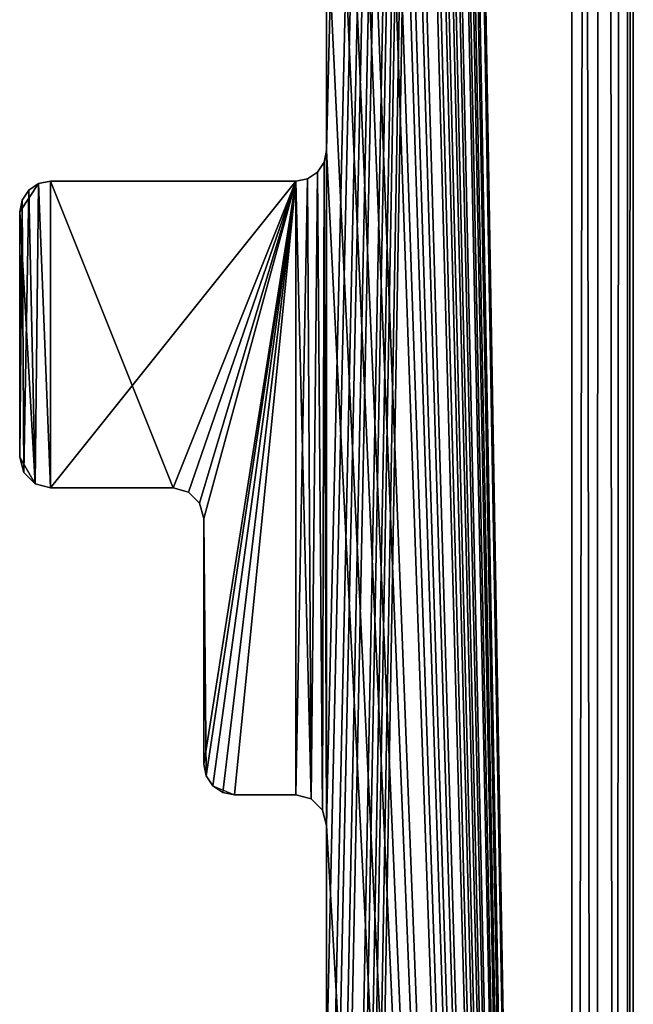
# Model space of a CAD drawing. Extents: x 0 to 122, y 0 to 122.
# Tile 452 of 656: x 116.5 to 121.5, y 32.79 to 40.81. Entities that reach past the tile are written whole.
import ezdxf

# ---------------------------------------------------------------- set-up
doc = ezdxf.new("R2010")
doc.units = 0
doc.header["$LTSCALE"] = 25.4
doc.layers.get('0').update_dxf_attribs({"color": 13, "linetype": 'CONTINUOUS'})

# ---------------------------------------------------------------- blocks, each defined once
blk = doc.blocks.new('GROOVE-I-7792-7793_STL_2')
at = {"color": 250}
for p, q in [((140.0012, -58.75, 125), (140.0012, 62.25, 125)), ((140.0012, 62.25), (140.0012, -58.75)), ((140.0012, -58.75, 125), (140.0012, 62.25, 125)), ((140.0012, 62.25), (140.0012, -58.75)), ((137.5012, -17.5, 125), (137.5012, -19.5, 125)), ((137.5012, -19.5), (137.5012, -17.5)), ((137.5012, -17.5, 125), (137.5012, -19.5, 125)), ((137.5012, -19.5), (137.5012, -17.5)), ((137.5012, -19.5, 125), (137.4821, -19.5957, 125)), ((137.4821, -19.5957), (137.5012, -19.5)), ((137.4821, -19.5957), (137.5012, -19.5)), ((137.5012, -19.5, 125), (137.4821, -19.5957, 125)), ((137.5012, -19.5, 125), (137.5012, -19.5)), ((137.5012, -19.5, 125), (137.5012, -19.5)), ((137.4821, -19.5957, 125), (137.4279, -19.6768, 125)), ((137.4279, -19.6768), (137.4821, -19.5957)), ((137.4279, -19.6768), (137.4821, -19.5957)), ((137.4821, -19.5957, 125), (137.4279, -19.6768, 125)), ((137.4821, -19.5957), (137.4821, -19.5957, 125)), ((137.4821, -19.5957), (137.4821, -19.5957, 125)), ((137.3468, -19.731, 125), (137.2512, -19.75, 125)), ((137.2512, -19.75), (137.3468, -19.731)), ((137.2512, -19.75), (137.3468, -19.731)), ((137.3468, -19.731, 125), (137.2512, -19.75, 125)), ((137.4279, -19.6768, 125), (137.3468, -19.731, 125)), ((137.3468, -19.731), (137.4279, -19.6768)), ((137.3468, -19.731), (137.4279, -19.6768)), ((137.4279, -19.6768, 125), (137.3468, -19.731, 125)), ((137.3468, -19.731), (137.3468, -19.731, 125)), ((137.3468, -19.731), (137.3468, -19.731, 125)), ((137.4279, -19.6768), (137.4279, -19.6768, 125)), ((137.4279, -19.6768), (137.4279, -19.6768, 125)), ((135.0012, -20, 125), (135.1555, -19.769, 125)), ((135.0744, -19.8232), (135.1555, -19.769)), ((135.0744, -19.8232), (135.1555, -19.769)), ((135.1555, -19.769, 125), (135.0744, -19.8232, 125)), ((135.2512, -19.75, 125), (135.1555, -19.769, 125)), ((135.1555, -19.769), (135.2512, -19.75)), ((135.1555, -19.769), (135.2512, -19.75)), ((135.2512, -19.75, 125), (135.1555, -19.769, 125)), ((135.1555, -19.769), (135.1555, -19.769, 125)), ((135.1555, -19.769), (135.1555, -19.769, 125)), ((137.2512, -19.75, 125), (135.2512, -19.75, 125)), ((135.2512, -19.75), (137.2512, -19.75)), ((135.2512, -19.75, 125), (135.2512, -19.75)), ((137.2512, -19.75, 125), (135.2512, -19.75, 125)), ((135.2512, -19.75), (137.2512, -19.75)), ((135.2512, -19.75, 125), (135.2512, -19.75)), ((137.2512, -19.75, 125), (137.2512, -19.75)), ((137.2512, -19.75, 125), (137.2512, -19.75)), ((135.0202, -19.9043), (135.0744, -19.8232)), ((135.0202, -19.9043), (135.0744, -19.8232)), ((135.0744, -19.8232, 125), (135.0202, -19.9043, 125)), ((135.0744, -19.8232), (135.0744, -19.8232, 125)), ((135.0744, -19.8232), (135.0744, -19.8232, 125)), ((135.0012, -20), (135.0202, -19.9043)), ((135.0012, -20), (135.0202, -19.9043)), ((135.0202, -19.9043, 125), (135.0012, -20, 125)), ((135.0202, -19.9043), (135.0202, -19.9043, 125)), ((135.0202, -19.9043), (135.0202, -19.9043, 125)), ((135.0012, -20, 125), (135.0012, -22, 125)), ((135.0012, -22), (135.0012, -20)), ((135.0012, -20, 125), (135.0012, -22, 125)), ((135.0012, -20, 125), (135.0012, -20)), ((135.0012, -22), (135.0012, -20)), ((135.0012, -20, 125), (135.0012, -20)), ((135.1262, -22.2165, 125), (135.0012, -22, 125)), ((135.0347, -22.125), (135.0012, -22)), ((135.0347, -22.125), (135.0012, -22)), ((135.0012, -22, 125), (135.0347, -22.125, 125)), ((135.0012, -22, 125), (135.0012, -22)), ((135.0012, -22, 125), (135.0012, -22)), ((135.1262, -22.2165), (135.0347, -22.125)), ((135.0347, -22.125), (135.0347, -22.125, 125)), ((135.1262, -22.2165), (135.0347, -22.125)), ((135.0347, -22.125, 125), (135.1262, -22.2165, 125)), ((135.0347, -22.125), (135.0347, -22.125, 125)), ((135.1262, -22.2165, 125), (135.2512, -22.25, 125)), ((135.2512, -22.25), (135.1262, -22.2165)), ((135.1262, -22.2165), (135.1262, -22.2165, 125)), ((135.2512, -22.25), (135.1262, -22.2165)), ((135.1262, -22.2165, 125), (135.2512, -22.25, 125)), ((135.1262, -22.2165), (135.1262, -22.2165, 125)), ((135.2512, -22.25, 125), (136.2512, -22.25, 125)), ((136.2512, -22.25), (135.2512, -22.25)), ((135.2512, -22.25, 125), (136.2512, -22.25, 125)), ((135.2512, -22.25, 125), (135.2512, -22.25)), ((136.2512, -22.25), (135.2512, -22.25)), ((135.2512, -22.25, 125), (135.2512, -22.25)), ((136.2512, -22.25, 125), (136.3762, -22.2835, 125)), ((136.3762, -22.2835), (136.2512, -22.25)), ((136.2512, -22.25, 125), (136.2512, -22.25)), ((136.3762, -22.2835), (136.2512, -22.25)), ((136.2512, -22.25, 125), (136.3762, -22.2835, 125)), ((136.2512, -22.25, 125), (136.2512, -22.25)), ((136.3762, -22.2835, 125), (136.4677, -22.375, 125)), ((136.4677, -22.375), (136.3762, -22.2835)), ((136.3762, -22.2835), (136.3762, -22.2835, 125)), ((136.3762, -22.2835), (136.3762, -22.2835, 125)), ((136.4677, -22.375), (136.3762, -22.2835)), ((136.3762, -22.2835, 125), (136.4677, -22.375, 125)), ((136.4677, -22.375, 125), (136.5012, -22.5, 125)), ((136.5012, -22.5), (136.4677, -22.375)), ((136.4677, -22.375), (136.4677, -22.375, 125)), ((136.4677, -22.375), (136.4677, -22.375, 125)), ((136.5012, -22.5), (136.4677, -22.375)), ((136.4677, -22.375, 125), (136.5012, -22.5, 125)), ((136.5012, -22.5, 125), (136.5012, -24.5, 125)), ((136.5012, -24.5), (136.5012, -22.5)), ((136.5012, -22.5, 125), (136.5012, -24.5, 125)), ((136.5012, -22.5, 125), (136.5012, -22.5)), ((136.5012, -24.5), (136.5012, -22.5)), ((136.5012, -22.5, 125), (136.5012, -22.5)), ((136.5012, -24.5, 125), (136.5202, -24.5957, 125)), ((136.5202, -24.5957), (136.5012, -24.5)), ((136.5202, -24.5957), (136.5012, -24.5)), ((136.5012, -24.5, 125), (136.5202, -24.5957, 125)), ((136.5012, -24.5, 125), (136.5012, -24.5)), ((136.5012, -24.5, 125), (136.5012, -24.5)), ((136.5202, -24.5957, 125), (136.5744, -24.6768, 125)), ((136.5744, -24.6768), (136.5202, -24.5957)), ((136.5202, -24.5957), (136.5202, -24.5957, 125)), ((136.5744, -24.6768), (136.5202, -24.5957)), ((136.5202, -24.5957, 125), (136.5744, -24.6768, 125)), ((136.5202, -24.5957), (136.5202, -24.5957, 125)), ((136.5744, -24.6768, 125), (136.7512, -24.75, 125)), ((136.6555, -24.731), (136.5744, -24.6768)), ((136.5744, -24.6768), (136.5744, -24.6768, 125)), ((136.6555, -24.731), (136.5744, -24.6768)), ((136.5744, -24.6768, 125), (136.6555, -24.731, 125)), ((136.5744, -24.6768), (136.5744, -24.6768, 125)), ((136.7512, -24.75), (136.6555, -24.731)), ((136.6555, -24.731), (136.6555, -24.731, 125)), ((136.7512, -24.75), (136.6555, -24.731)), ((136.6555, -24.731, 125), (136.7512, -24.75, 125)), ((136.6555, -24.731), (136.6555, -24.731, 125)), ((136.7512, -24.75, 125), (137.2512, -24.75, 125)), ((137.2512, -24.75), (136.7512, -24.75)), ((136.7512, -24.75, 125), (137.2512, -24.75, 125)), ((136.7512, -24.75, 125), (136.7512, -24.75)), ((137.2512, -24.75), (136.7512, -24.75)), ((136.7512, -24.75, 125), (136.7512, -24.75)), ((137.2512, -24.75, 125), (137.3762, -24.7835, 125)), ((137.3762, -24.7835), (137.2512, -24.75)), ((137.2512, -24.75, 125), (137.2512, -24.75)), ((137.3762, -24.7835), (137.2512, -24.75)), ((137.2512, -24.75, 125), (137.3762, -24.7835, 125)), ((137.2512, -24.75, 125), (137.2512, -24.75)), ((137.3762, -24.7835, 125), (137.4677, -24.875, 125)), ((137.4677, -24.875), (137.3762, -24.7835)), ((137.3762, -24.7835), (137.3762, -24.7835, 125)), ((137.3762, -24.7835), (137.3762, -24.7835, 125)), ((137.4677, -24.875), (137.3762, -24.7835)), ((137.3762, -24.7835, 125), (137.4677, -24.875, 125)), ((137.4677, -24.875, 125), (137.5012, -25, 125)), ((137.5012, -25), (137.4677, -24.875)), ((137.4677, -24.875), (137.4677, -24.875, 125)), ((137.4677, -24.875), (137.4677, -24.875, 125)), ((137.5012, -25), (137.4677, -24.875)), ((137.4677, -24.875, 125), (137.5012, -25, 125)), ((137.5012, -25, 125), (137.5012, -27, 125)), ((137.5012, -27), (137.5012, -25)), ((137.5012, -25, 125), (137.5012, -27, 125)), ((137.5012, -25, 125), (137.5012, -25)), ((137.5012, -27), (137.5012, -25)), ((137.5012, -25, 125), (137.5012, -25))]:
    blk.add_line(p, q, dxfattribs=at)
mesh = blk.add_polyface(dxfattribs=at)
corners = [(137.5012, -47.5), (139.5012, 62.75), (137.5012, -49.5), (137.5012, -52.5), (137.5012, -54.5), (139.5012, -59.25), (139.7512, 62.683), (139.6925, -59.2119), (139.8547, -59.1036), (139.9342, 62.5), (139.9631, -58.9413), (140.0012, 62.25), (140.0012, -58.75), (135.0202, -19.9043), (135.0012, -22), (135.0012, -20), (135.0347, -22.125), (135.0744, -19.8232), (135.1262, -22.2165), (135.1555, -19.769), (135.2512, -22.25), (135.2512, -19.75), (137.2512, -19.75), (137.3762, -24.7835), (137.3468, -19.731), (137.4279, -19.6768), (137.4677, -24.875), (137.4821, -19.5957), (137.5012, -25), (137.5012, -19.5), (135.5347, -14.875), (135.5012, -17), (135.5012, -15), (135.5202, -17.0957), (135.5744, -17.1768), (135.6262, -14.7835), (135.6555, -17.231), (135.7512, -14.75), (135.7512, -17.25), (137.2512, -14.75), (137.2512, -17.25), (137.3762, -14.7165), (137.3762, -17.2835), (137.4677, -14.625), (137.4677, -17.375), (137.5012, -14.5), (137.5012, -17.5), (136.5202, -9.9043), (136.5012, -12), (136.5012, -10), (136.5202, -12.0957), (136.5744, -9.8232), (136.5744, -12.1768), (136.6555, -9.769), (136.6555, -12.231), (136.7512, -9.75), (136.7512, -12.25), (137.2512, -9.75), (137.2512, -12.25), (137.3762, -9.7165), (137.3762, -12.2835), (137.4677, -9.625), (137.4677, -12.375), (137.5012, -9.5), (137.5012, -12.5)]
mesh.append_faces([[corners[k] for k in face] for face in [(10, 11, 12), (13, 14, 15), (30, 31, 32), (47, 48, 49)]], dxfattribs={"vtx0": -1, "color": 250})
mesh.append_faces([[corners[k] for k in face] for face in [(0, 1, 2), (3, 1, 4), (5, 6, 7), (7, 6, 8), (8, 9, 10), (14, 13, 16), (16, 17, 18), (31, 30, 33), (33, 30, 34), (34, 35, 36), (36, 37, 38), (38, 39, 40), (40, 41, 42), (42, 43, 44), (44, 45, 46), (48, 47, 50), (50, 51, 52), (52, 53, 54), (54, 55, 56), (56, 57, 58), (58, 59, 60), (60, 61, 62), (62, 63, 64)]], dxfattribs={"vtx0": -1, "vtx1": -1, "color": 250})
mesh.append_faces([[corners[k] for k in face] for face in [(2, 1, 3), (5, 4, 1)]], dxfattribs={"vtx0": -1, "vtx1": -1, "vtx2": -1, "color": 250})
mesh.append_faces([[corners[k] for k in face] for face in [(16, 13, 17), (18, 17, 19), (20, 19, 21), (20, 21, 22), (23, 24, 25), (26, 25, 27), (28, 27, 29), (34, 30, 35), (36, 35, 37), (38, 37, 39), (40, 39, 41), (42, 41, 43), (44, 43, 45), (50, 47, 51), (52, 51, 53), (54, 53, 55), (56, 55, 57), (58, 57, 59), (60, 59, 61), (62, 61, 63)]], dxfattribs={"vtx0": -1, "vtx2": -1, "color": 250})
mesh = blk.add_polyface(dxfattribs=at)
corners = [(137.5012, -2), (139.5012, 62.75), (137.5012, -7.5), (137.5012, -9.5), (137.5012, -12.5), (137.5012, -14.5), (137.5012, -17.5), (137.5012, -19.5), (137.5012, -25), (136.5347, 7.625), (136.5012, 5.5), (136.5012, 7.5), (136.5347, 5.375), (136.6262, 7.7165), (136.6262, 5.2835), (136.7512, 7.75), (136.7512, 5.25), (137.2512, 7.75), (137.2512, 5.25), (137.3762, 7.7835), (137.3762, 5.2165), (137.4677, 7.875), (137.4677, 5.125), (137.5012, 8), (135.0347, 12.875), (135.0744, 15.1768), (135.1262, 12.7835), (135.1555, 15.231), (135.2512, 12.75), (135.2512, 15.25), (137.2512, 15.25), (136.2512, 12.75), (136.3468, 12.731), (136.4279, 12.6768), (136.4821, 12.5957), (136.5012, 12.5), (136.5012, 10.5), (136.5347, 10.375), (136.6262, 10.2835), (136.7512, 10.25), (137.2512, 10.25), (137.3762, 15.2835), (137.3762, 10.2165), (137.4677, 15.375), (137.4677, 10.125), (137.5012, 15.5), (137.5012, 10), (136.5012, 18), (136.5347, 20.125), (136.5202, 17.9043), (136.5744, 17.8232), (136.6262, 20.2165), (136.6555, 17.769), (136.7512, 20.25), (136.7512, 17.75), (137.2512, 20.25), (137.2512, 17.75), (137.3762, 20.2835), (137.3468, 17.731), (137.4279, 17.6768), (137.4677, 20.375), (137.4821, 17.5957), (137.5012, 20.5), (137.5012, 17.5)]
mesh.append_faces([[corners[k] for k in face] for face in [(9, 10, 11)]], dxfattribs={"vtx0": -1, "color": 250})
mesh.append_faces([[corners[k] for k in face] for face in [(2, 1, 3), (4, 1, 5), (6, 1, 7), (10, 9, 12), (12, 13, 14), (14, 15, 16), (16, 17, 18), (18, 19, 20), (24, 25, 26), (26, 27, 28), (28, 30, 31), (31, 30, 32), (32, 30, 33), (33, 30, 34), (34, 30, 35), (35, 30, 36), (36, 30, 37), (37, 30, 38), (38, 30, 39), (39, 30, 40), (40, 41, 42), (42, 43, 44), (44, 45, 46), (47, 48, 49), (49, 48, 50), (50, 51, 52), (52, 53, 54), (54, 55, 56), (56, 57, 58), (58, 57, 59), (59, 60, 61), (61, 62, 63)]], dxfattribs={"vtx0": -1, "vtx1": -1, "color": 250})
mesh.append_faces([[corners[k] for k in face] for face in [(0, 1, 2), (3, 1, 4), (5, 1, 6), (7, 1, 8)]], dxfattribs={"vtx0": -1, "vtx1": -1, "vtx2": -1, "color": 250})
mesh.append_faces([[corners[k] for k in face] for face in [(12, 9, 13), (14, 13, 15), (16, 15, 17), (18, 17, 19), (20, 19, 21), (22, 21, 23), (26, 25, 27), (28, 27, 29), (28, 29, 30), (40, 30, 41), (42, 41, 43), (44, 43, 45)]], dxfattribs={"vtx0": -1, "vtx2": -1, "color": 250})
mesh = blk.add_polyface(dxfattribs=at)
corners = [(137.5012, 0, 125), (139.5012, -59.25, 125), (137.5012, 3, 125), (137.5012, 5, 125), (137.5012, 8, 125), (137.5012, 10, 125), (137.5012, 15.5, 125), (137.5012, 17.5, 125), (137.5012, 20.5, 125), (139.5012, 62.75, 125), (139.6925, -59.2119, 125), (139.7512, 62.683, 125), (139.8547, -59.1036, 125), (139.9342, 62.5, 125), (139.9631, -58.9413, 125), (140.0012, 62.25, 125), (140.0012, -58.75, 125), (136.0202, -7.0957, 125), (136.0012, -5, 125), (136.0012, -7, 125), (136.1555, -4.769, 125), (136.2512, -7.25, 125), (136.2512, -4.75, 125), (137.2512, -7.25, 125), (137.3762, -2.2165, 125), (137.3762, -7.2835, 125), (137.4677, -7.375, 125), (137.4677, -2.125, 125), (137.5012, -7.5, 125), (136.5202, -12.0957, 125), (136.5012, -10, 125), (136.5012, -12, 125), (136.6555, -9.769, 125), (136.7512, -12.25, 125), (136.7512, -9.75, 125), (137.2512, -12.25, 125), (137.2512, -9.75, 125), (137.3762, -12.2835, 125), (137.3762, -9.7165, 125), (137.4677, -12.375, 125), (137.4677, -9.625, 125), (137.5012, -12.5, 125), (137.5012, -9.5, 125), (135.5744, -17.1768, 125), (135.5012, -15, 125), (135.5012, -17, 125), (135.5347, -14.875, 125), (135.7512, -14.75, 125), (135.7512, -17.25, 125), (137.2512, -17.25, 125), (137.2512, -14.75, 125), (137.3762, -17.2835, 125), (137.3762, -14.7165, 125), (137.4677, -17.375, 125), (137.4677, -14.625, 125), (137.5012, -17.5, 125), (137.5012, -14.5, 125)]
mesh.append_faces([[corners[k] for k in face] for face in [(15, 14, 16), (17, 18, 19), (29, 30, 31), (43, 44, 45)]], dxfattribs={"vtx0": -1, "color": 250})
mesh.append_faces([[corners[k] for k in face] for face in [(2, 1, 3), (4, 1, 5), (6, 1, 7), (18, 17, 20), (30, 29, 32), (32, 33, 34), (34, 35, 36), (36, 37, 38), (38, 39, 40), (40, 41, 42), (44, 43, 46), (46, 43, 47), (47, 49, 50), (50, 51, 52), (52, 53, 54), (54, 55, 56)]], dxfattribs={"vtx0": -1, "vtx1": -1, "color": 250})
mesh.append_faces([[corners[k] for k in face] for face in [(0, 1, 2), (3, 1, 4), (5, 1, 6), (7, 1, 8)]], dxfattribs={"vtx0": -1, "vtx1": -1, "vtx2": -1, "color": 250})
mesh.append_faces([[corners[k] for k in face] for face in [(9, 1, 10), (11, 10, 12), (13, 12, 14), (20, 17, 21), (22, 21, 23), (24, 25, 26), (27, 26, 28), (32, 29, 33), (34, 33, 35), (36, 35, 37), (38, 37, 39), (40, 39, 41), (47, 43, 48), (47, 48, 49), (50, 49, 51), (52, 51, 53), (54, 53, 55)]], dxfattribs={"vtx0": -1, "vtx2": -1, "color": 250})
mesh = blk.add_polyface(dxfattribs=at)
corners = [(137.5012, 20.5), (139.5012, 62.75), (137.5012, 17.5), (137.5012, 15.5), (137.5012, 10), (137.5012, 8), (137.5012, 5), (137.5012, 3), (137.5012, 0), (137.5012, -2), (139.5012, -59.25), (139.7512, 62.683), (139.8547, -59.1036), (139.9342, 62.5), (139.9631, -58.9413), (140.0012, 62.25), (136.5347, 20.125), (136.5012, 18), (136.5012, 20), (136.5744, 17.8232), (136.6262, 20.2165), (136.6555, 17.769), (136.7512, 20.25), (136.7512, 17.75), (137.2512, 20.25), (137.2512, 17.75), (137.3762, 20.2835), (137.4279, 17.6768), (137.4677, 20.375), (137.4821, 17.5957), (137.0202, 25.0957), (137.0012, 23), (137.0012, 25), (137.0347, 22.875), (137.0744, 25.1768), (137.1262, 22.7835), (137.1555, 25.231), (137.3762, 22.7165), (137.3468, 25.269), (137.4279, 25.3232), (137.4677, 22.625), (137.4821, 25.4043), (137.5012, 22.5), (137.5012, 25.5), (136.5347, 30.125), (136.5012, 28), (136.5012, 30), (136.5202, 27.9043), (136.5744, 27.8232), (136.6262, 30.2165), (136.6555, 27.769), (136.7512, 30.25), (136.7512, 27.75), (137.2512, 30.25), (137.2512, 27.75), (137.3762, 30.2835), (137.3468, 27.731), (137.4279, 27.6768), (137.4677, 30.375), (137.4821, 27.5957), (137.5012, 30.5), (137.5012, 27.5), (135.5012, 33), (135.5202, 35.0957), (135.5347, 32.875), (135.5744, 35.1768), (135.6262, 32.7835), (135.6555, 35.231), (135.7512, 32.75), (136.7512, 35.25), (137.2512, 32.75)]
mesh.append_faces([[corners[k] for k in face] for face in [(16, 17, 18), (30, 31, 32), (44, 45, 46)]], dxfattribs={"vtx0": -1, "color": 250})
mesh.append_faces([[corners[k] for k in face] for face in [(2, 1, 3), (4, 1, 5), (6, 1, 7), (8, 1, 9), (31, 30, 33), (33, 34, 35), (35, 36, 37), (37, 39, 40), (40, 41, 42), (45, 44, 47), (47, 44, 48), (48, 49, 50), (50, 51, 52), (52, 53, 54), (54, 55, 56), (56, 55, 57), (57, 58, 59), (59, 60, 61), (62, 63, 64), (64, 65, 66), (66, 67, 68), (68, 69, 70)]], dxfattribs={"vtx0": -1, "vtx1": -1, "color": 250})
mesh.append_faces([[corners[k] for k in face] for face in [(0, 1, 2), (3, 1, 4), (5, 1, 6), (7, 1, 8)]], dxfattribs={"vtx0": -1, "vtx1": -1, "vtx2": -1, "color": 250})
mesh.append_faces([[corners[k] for k in face] for face in [(10, 1, 11), (12, 11, 13), (14, 13, 15), (19, 16, 20), (21, 20, 22), (23, 22, 24), (25, 24, 26), (27, 26, 28), (29, 28, 0), (33, 30, 34), (35, 34, 36), (37, 36, 38), (37, 38, 39), (40, 39, 41), (42, 41, 43), (48, 44, 49), (50, 49, 51), (52, 51, 53), (54, 53, 55), (57, 55, 58), (59, 58, 60)]], dxfattribs={"vtx0": -1, "vtx2": -1, "color": 250})
mesh = blk.add_polyface(dxfattribs=at)
corners = [(137.0202, -2.4043), (137.0012, -4.5), (137.0012, -2.5), (137.5012, -25), (139.5012, 62.75), (137.5012, -27), (137.5012, -30), (137.5012, -32), (137.5012, -35), (137.5012, -37), (137.5012, -42.5), (137.5012, -44.5), (137.5012, -47.5), (136.0202, -4.9043), (136.0012, -7), (136.0012, -5), (136.0202, -7.0957), (136.0744, -4.8232), (136.0744, -7.1768), (136.1555, -4.769), (136.1555, -7.231), (136.2512, -4.75), (136.2512, -7.25), (136.7512, -4.75), (137.2512, -7.25), (136.8762, -4.7165), (136.9677, -4.625), (137.0744, -2.3232), (137.1555, -2.269), (137.2512, -2.25), (137.3762, -2.2165), (137.3762, -7.2835), (137.4677, -2.125), (137.4677, -7.375), (137.5012, -2), (137.5012, -7.5), (136.0202, 2.5957), (136.0012, 0.5), (136.0012, 2.5), (136.0202, 0.4043), (136.0744, 2.6768), (136.0744, 0.3232), (136.1555, 2.731), (136.1555, 0.269), (136.2512, 2.75), (136.2512, 0.25), (137.2512, 2.75), (137.2512, 0.25), (137.3762, 2.7835), (137.3762, 0.2165), (137.4677, 2.875), (137.4677, 0.125), (137.5012, 3), (137.5012, 0), (137.3762, 5.2165), (137.4677, 7.875), (137.4677, 5.125), (137.5012, 8), (137.5012, 5)]
mesh.append_faces([[corners[k] for k in face] for face in [(0, 1, 2), (13, 14, 15), (36, 37, 38)]], dxfattribs={"vtx0": -1, "color": 250})
mesh.append_faces([[corners[k] for k in face] for face in [(3, 4, 5), (6, 4, 7), (8, 4, 9), (10, 4, 11), (14, 13, 16), (16, 17, 18), (18, 19, 20), (20, 21, 22), (22, 23, 24), (24, 30, 31), (31, 32, 33), (33, 34, 35), (37, 36, 39), (39, 40, 41), (41, 42, 43), (43, 44, 45), (45, 46, 47), (47, 48, 49), (49, 50, 51), (51, 52, 53), (54, 55, 56), (56, 57, 58)]], dxfattribs={"vtx0": -1, "vtx1": -1, "color": 250})
mesh.append_faces([[corners[k] for k in face] for face in [(5, 4, 6), (7, 4, 8), (9, 4, 10), (11, 4, 12), (24, 1, 0)]], dxfattribs={"vtx0": -1, "vtx1": -1, "vtx2": -1, "color": 250})
mesh.append_faces([[corners[k] for k in face] for face in [(16, 13, 17), (18, 17, 19), (20, 19, 21), (22, 21, 23), (24, 23, 25), (24, 25, 26), (24, 26, 1), (24, 0, 27), (24, 27, 28), (24, 28, 29), (24, 29, 30), (31, 30, 32), (33, 32, 34), (39, 36, 40), (41, 40, 42), (43, 42, 44), (45, 44, 46), (47, 46, 48), (49, 48, 50), (51, 50, 52)]], dxfattribs={"vtx0": -1, "vtx2": -1, "color": 250})
mesh = blk.add_polyface(dxfattribs=at)
corners = [(139.5012, 62.75, 125), (137.5012, 57.5, 125), (139.5012, -59.25, 125), (139.6925, -59.2119, 125), (139.7512, 62.683, 125), (139.8547, -59.1036, 125), (139.9342, 62.5, 125), (139.9631, -58.9413, 125), (140.0012, 62.25, 125), (136.5202, 40.4043, 125), (136.5012, 42.5, 125), (136.5012, 40.5, 125), (136.5347, 42.625, 125), (136.7512, 40.25, 125), (136.7512, 42.75, 125), (137.2512, 40.25, 125), (137.2512, 42.75, 125), (137.3468, 40.231, 125), (137.3468, 42.769, 125), (137.4279, 40.1768, 125), (137.4279, 42.8232, 125), (137.4821, 40.0957, 125), (137.4821, 42.9043, 125), (137.5012, 40, 125), (137.5012, 32.5, 125), (137.0012, 35.5, 125), (136.9677, 35.375, 125), (137.0012, 37.5, 125), (137.0347, 37.625, 125), (137.2512, 37.75, 125), (137.3762, 37.7835, 125), (137.4677, 37.875, 125), (137.5012, 38, 125), (136.5744, 27.8232, 125), (136.5012, 30, 125), (136.5012, 28, 125), (136.5347, 30.125, 125), (136.7512, 30.25, 125), (136.7512, 27.75, 125), (137.2512, 27.75, 125), (137.2512, 30.25, 125), (137.3468, 27.731, 125), (137.3762, 30.2835, 125), (137.4279, 27.6768, 125), (137.4677, 30.375, 125), (137.4821, 27.5957, 125), (137.5012, 30.5, 125), (137.5012, 27.5, 125), (137.1262, 22.7835, 125), (137.0012, 25, 125), (137.0012, 23, 125), (137.0202, 25.0957, 125), (137.2512, 25.25, 125), (137.3762, 22.7165, 125), (137.3468, 25.269, 125), (137.4279, 25.3232, 125), (137.4677, 22.625, 125), (137.4821, 25.4043, 125), (137.5012, 22.5, 125), (137.5012, 25.5, 125)]
mesh.append_faces([[corners[k] for k in face] for face in [(9, 10, 11), (24, 25, 26), (33, 34, 35), (48, 49, 50)]], dxfattribs={"vtx0": -1, "color": 250})
mesh.append_faces([[corners[k] for k in face] for face in [(0, 3, 4), (4, 5, 6), (6, 7, 8), (25, 24, 27), (27, 24, 28), (28, 24, 29), (29, 24, 30), (30, 24, 31), (31, 24, 32), (34, 33, 36), (36, 33, 37), (37, 39, 40), (40, 41, 42), (42, 43, 44), (44, 45, 46), (49, 48, 51), (51, 48, 52), (52, 53, 54), (54, 53, 55), (55, 56, 57), (57, 58, 59)]], dxfattribs={"vtx0": -1, "vtx1": -1, "color": 250})
mesh.append_faces([[corners[k] for k in face] for face in [(0, 1, 2)]], dxfattribs={"vtx0": -1, "vtx1": -1, "vtx2": -1, "color": 250})
mesh.append_faces([[corners[k] for k in face] for face in [(12, 9, 13), (14, 13, 15), (16, 15, 17), (18, 17, 19), (20, 19, 21), (22, 21, 23), (37, 33, 38), (37, 38, 39), (40, 39, 41), (42, 41, 43), (44, 43, 45), (46, 45, 47), (52, 48, 53), (55, 53, 56), (57, 56, 58)]], dxfattribs={"vtx0": -1, "vtx2": -1, "color": 250})
mesh = blk.add_polyface(dxfattribs=at)
corners = [(140.0012, 62.25), (140.0012, -58.75, 125), (140.0012, -58.75), (140.0012, 62.25, 125)]
mesh.append_faces([[corners[k] for k in face] for face in [(0, 1, 2), (1, 0, 3)]], dxfattribs={"vtx0": -1, "color": 250})
mesh = blk.add_polyface(dxfattribs=at)
corners = [(136.6262, 10.2835, 125), (136.5012, 12.5, 125), (136.5012, 10.5, 125), (137.5012, 40, 125), (139.5012, -59.25, 125), (137.5012, 43, 125), (137.5012, 45, 125), (137.5012, 48, 125), (137.5012, 50, 125), (137.5012, 55.5, 125), (137.5012, 57.5, 125), (136.5202, 17.9043, 125), (136.5012, 20, 125), (136.5012, 18, 125), (136.5347, 20.125, 125), (136.7512, 17.75, 125), (136.7512, 20.25, 125), (137.2512, 17.75, 125), (137.2512, 20.25, 125), (137.3468, 17.731, 125), (137.3762, 20.2835, 125), (137.4279, 17.6768, 125), (137.4677, 20.375, 125), (137.4821, 17.5957, 125), (137.5012, 20.5, 125), (137.5012, 17.5, 125), (135.1262, 12.7835, 125), (135.0012, 15, 125), (135.0012, 13, 125), (135.1555, 15.231, 125), (135.2512, 12.75, 125), (135.2512, 15.25, 125), (136.2512, 12.75, 125), (137.2512, 15.25, 125), (136.3468, 12.731, 125), (136.4279, 12.6768, 125), (136.4821, 12.5957, 125), (136.7512, 10.25, 125), (137.2512, 10.25, 125), (137.3762, 10.2165, 125), (137.3762, 15.2835, 125), (137.4677, 10.125, 125), (137.4677, 15.375, 125), (137.5012, 10, 125), (137.5012, 15.5, 125), (137.3762, 7.7835, 125), (137.4677, 5.125, 125), (137.4677, 7.875, 125), (137.5012, 5, 125), (137.5012, 8, 125)]
mesh.append_faces([[corners[k] for k in face] for face in [(0, 1, 2), (11, 12, 13), (26, 27, 28)]], dxfattribs={"vtx0": -1, "color": 250})
mesh.append_faces([[corners[k] for k in face] for face in [(5, 4, 6), (7, 4, 8), (9, 4, 10), (12, 11, 14), (14, 15, 16), (16, 17, 18), (18, 19, 20), (20, 21, 22), (22, 23, 24), (27, 26, 29), (29, 30, 31), (31, 32, 33), (33, 39, 40), (40, 41, 42), (42, 43, 44), (45, 46, 47), (47, 48, 49)]], dxfattribs={"vtx0": -1, "vtx1": -1, "color": 250})
mesh.append_faces([[corners[k] for k in face] for face in [(3, 4, 5), (6, 4, 7), (8, 4, 9), (33, 1, 0)]], dxfattribs={"vtx0": -1, "vtx1": -1, "vtx2": -1, "color": 250})
mesh.append_faces([[corners[k] for k in face] for face in [(14, 11, 15), (16, 15, 17), (18, 17, 19), (20, 19, 21), (22, 21, 23), (24, 23, 25), (29, 26, 30), (31, 30, 32), (33, 32, 34), (33, 34, 35), (33, 35, 36), (33, 36, 1), (33, 0, 37), (33, 37, 38), (33, 38, 39), (40, 39, 41), (42, 41, 43)]], dxfattribs={"vtx0": -1, "vtx2": -1, "color": 250})
mesh = blk.add_polyface(dxfattribs=at)
corners = [(137.5012, 20.5, 125), (139.5012, -59.25, 125), (137.5012, 22.5, 125), (137.5012, 25.5, 125), (137.5012, 27.5, 125), (137.5012, 30.5, 125), (137.5012, 32.5, 125), (137.5012, 38, 125), (137.5012, 40, 125), (136.6262, 5.2835, 125), (136.5012, 7.5, 125), (136.5012, 5.5, 125), (136.5347, 7.625, 125), (136.7512, 7.75, 125), (136.7512, 5.25, 125), (137.2512, 5.25, 125), (137.2512, 7.75, 125), (137.3762, 5.2165, 125), (137.3762, 7.7835, 125), (137.4677, 5.125, 125), (137.4677, 7.875, 125), (137.5012, 5, 125), (136.1555, 0.269, 125), (136.0012, 2.5, 125), (136.0012, 0.5, 125), (136.0744, 2.6768, 125), (136.2512, 2.75, 125), (136.2512, 0.25, 125), (137.2512, 0.25, 125), (137.2512, 2.75, 125), (137.3762, 0.2165, 125), (137.3762, 2.7835, 125), (137.4677, 0.125, 125), (137.4677, 2.875, 125), (137.5012, 0, 125), (137.5012, 3, 125), (136.1555, -4.769, 125), (136.2512, -7.25, 125), (136.2512, -4.75, 125), (137.2512, -7.25, 125), (136.7512, -4.75, 125), (136.8762, -4.7165, 125), (136.9677, -4.625, 125), (137.0012, -4.5, 125), (137.0012, -2.5, 125), (137.1555, -2.269, 125), (137.2512, -2.25, 125), (137.3762, -7.2835, 125), (137.3762, -2.2165, 125), (137.4677, -7.375, 125), (137.4677, -2.125, 125), (137.5012, -7.5, 125), (137.5012, -2, 125)]
mesh.append_faces([[corners[k] for k in face] for face in [(9, 10, 11), (22, 23, 24)]], dxfattribs={"vtx0": -1, "color": 250})
mesh.append_faces([[corners[k] for k in face] for face in [(0, 1, 2), (3, 1, 4), (5, 1, 6), (7, 1, 8), (10, 9, 12), (12, 9, 13), (13, 15, 16), (16, 17, 18), (23, 22, 25), (25, 22, 26), (26, 28, 29), (29, 30, 31), (31, 32, 33), (33, 34, 35), (36, 37, 38), (38, 39, 40), (40, 39, 41), (41, 39, 42), (42, 39, 43), (43, 39, 44), (44, 39, 45), (45, 39, 46), (46, 47, 48), (48, 49, 50), (50, 51, 52)]], dxfattribs={"vtx0": -1, "vtx1": -1, "color": 250})
mesh.append_faces([[corners[k] for k in face] for face in [(2, 1, 3), (4, 1, 5), (6, 1, 7)]], dxfattribs={"vtx0": -1, "vtx1": -1, "vtx2": -1, "color": 250})
mesh.append_faces([[corners[k] for k in face] for face in [(13, 9, 14), (13, 14, 15), (16, 15, 17), (18, 17, 19), (20, 19, 21), (26, 22, 27), (26, 27, 28), (29, 28, 30), (31, 30, 32), (33, 32, 34), (46, 39, 47)]], dxfattribs={"vtx0": -1, "vtx2": -1, "color": 250})
mesh = blk.add_polyface(dxfattribs=at)
corners = [(136.5202, -24.5957, 125), (136.5012, -22.5, 125), (136.5012, -24.5, 125), (137.5012, -19.5, 125), (139.5012, -59.25, 125), (137.5012, -17.5, 125), (137.5012, -14.5, 125), (137.5012, -12.5, 125), (137.5012, -9.5, 125), (137.5012, -7.5, 125), (137.5012, -2, 125), (137.5012, 0, 125), (135.1262, -22.2165, 125), (135.0012, -20, 125), (135.0012, -22, 125), (135.1555, -19.769, 125), (135.2512, -22.25, 125), (135.2512, -19.75, 125), (136.2512, -22.25, 125), (137.2512, -19.75, 125), (136.3762, -22.2835, 125), (136.4677, -22.375, 125), (136.5744, -24.6768, 125), (136.7512, -24.75, 125), (137.2512, -24.75, 125), (137.3762, -24.7835, 125), (137.3468, -19.731, 125), (137.4279, -19.6768, 125), (137.4677, -24.875, 125), (137.4821, -19.5957, 125), (137.5012, -25, 125), (136.0202, -29.5957, 125), (136.0012, -27.5, 125), (136.0012, -29.5, 125), (136.0202, -27.4043, 125), (136.2512, -29.75, 125), (136.2512, -27.25, 125), (137.2512, -29.75, 125), (137.2512, -27.25, 125), (137.3762, -29.7835, 125), (137.3762, -27.2165, 125), (137.4677, -29.875, 125), (137.4677, -27.125, 125), (137.5012, -30, 125), (137.5012, -27, 125), (137.4821, -32.0957, 125), (137.5012, -35, 125), (137.5012, -32, 125)]
mesh.append_faces([[corners[k] for k in face] for face in [(0, 1, 2), (12, 13, 14), (31, 32, 33)]], dxfattribs={"vtx0": -1, "color": 250})
mesh.append_faces([[corners[k] for k in face] for face in [(3, 4, 5), (6, 4, 7), (8, 4, 9), (10, 4, 11), (13, 12, 15), (15, 16, 17), (17, 18, 19), (19, 25, 26), (26, 25, 27), (27, 28, 29), (29, 30, 3), (32, 31, 34), (34, 35, 36), (36, 37, 38), (38, 39, 40), (40, 41, 42), (42, 43, 44), (45, 46, 47)]], dxfattribs={"vtx0": -1, "vtx1": -1, "color": 250})
mesh.append_faces([[corners[k] for k in face] for face in [(5, 4, 6), (7, 4, 8), (9, 4, 10), (19, 1, 0)]], dxfattribs={"vtx0": -1, "vtx1": -1, "vtx2": -1, "color": 250})
mesh.append_faces([[corners[k] for k in face] for face in [(15, 12, 16), (17, 16, 18), (19, 18, 20), (19, 20, 21), (19, 21, 1), (19, 0, 22), (19, 22, 23), (19, 23, 24), (19, 24, 25), (27, 25, 28), (29, 28, 30), (34, 31, 35), (36, 35, 37), (38, 37, 39), (40, 39, 41), (42, 41, 43)]], dxfattribs={"vtx0": -1, "vtx2": -1, "color": 250})
mesh = blk.add_polyface(dxfattribs=at)
corners = [(137.5012, -17.5, 125), (137.5012, -19.5), (137.5012, -19.5, 125), (137.5012, -17.5)]
mesh.append_faces([[corners[k] for k in face] for face in [(0, 1, 2), (1, 0, 3)]], dxfattribs={"vtx0": -1, "color": 250})
mesh = blk.add_polyface(dxfattribs=at)
corners = [(137.5012, -37, 125), (139.5012, -59.25, 125), (137.5012, -35, 125), (137.5012, -32, 125), (137.5012, -30, 125), (137.5012, -27, 125), (137.5012, -25, 125), (137.5012, -19.5, 125), (136.5202, -34.5957, 125), (136.5012, -32.5, 125), (136.5012, -34.5, 125), (136.5347, -32.375, 125), (136.7512, -34.75, 125), (136.7512, -32.25, 125), (137.2512, -34.75, 125), (137.2512, -32.25, 125), (137.3762, -34.7835, 125), (137.3468, -32.231, 125), (137.4279, -32.1768, 125), (137.4677, -34.875, 125), (137.4821, -32.0957, 125), (135.6262, -42.2165, 125), (135.5012, -40, 125), (135.5012, -42, 125), (135.5347, -39.875, 125), (135.7512, -39.75, 125), (135.7512, -42.25, 125), (137.2512, -42.25, 125), (136.7512, -39.75, 125), (136.8468, -39.731, 125), (136.9279, -39.6768, 125), (136.9821, -39.5957, 125), (137.0012, -39.5, 125), (137.0012, -37.5, 125), (137.1555, -37.269, 125), (137.3468, -37.231, 125), (137.3762, -42.2835, 125), (137.4279, -37.1768, 125), (137.4677, -42.375, 125), (137.4821, -37.0957, 125), (137.5012, -42.5, 125), (137.2512, -44.75, 125), (137.3468, -47.269, 125), (137.3468, -44.731, 125), (137.4279, -47.3232, 125), (137.4279, -44.6768, 125), (137.4821, -47.4043, 125), (137.4821, -44.5957, 125), (137.5012, -47.5, 125), (137.5012, -44.5, 125)]
mesh.append_faces([[corners[k] for k in face] for face in [(8, 9, 10), (21, 22, 23)]], dxfattribs={"vtx0": -1, "color": 250})
mesh.append_faces([[corners[k] for k in face] for face in [(0, 1, 2), (3, 1, 4), (5, 1, 6), (9, 8, 11), (11, 12, 13), (13, 14, 15), (15, 16, 17), (17, 16, 18), (18, 19, 20), (22, 21, 24), (24, 21, 25), (25, 27, 28), (28, 27, 29), (29, 27, 30), (30, 27, 31), (31, 27, 32), (32, 27, 33), (33, 27, 34), (34, 27, 35), (35, 36, 37), (37, 38, 39), (39, 40, 0), (41, 42, 43), (43, 44, 45), (45, 46, 47), (47, 48, 49)]], dxfattribs={"vtx0": -1, "vtx1": -1, "color": 250})
mesh.append_faces([[corners[k] for k in face] for face in [(2, 1, 3), (4, 1, 5), (6, 1, 7)]], dxfattribs={"vtx0": -1, "vtx1": -1, "vtx2": -1, "color": 250})
mesh.append_faces([[corners[k] for k in face] for face in [(11, 8, 12), (13, 12, 14), (15, 14, 16), (18, 16, 19), (20, 19, 2), (25, 21, 26), (25, 26, 27), (35, 27, 36), (37, 36, 38), (39, 38, 40)]], dxfattribs={"vtx0": -1, "vtx2": -1, "color": 250})
mesh = blk.add_polyface(dxfattribs=at)
corners = [(137.5012, -19.5, 125), (137.4821, -19.5957), (137.4821, -19.5957, 125), (137.5012, -19.5)]
mesh.append_faces([[corners[k] for k in face] for face in [(0, 1, 2), (1, 0, 3)]], dxfattribs={"vtx0": -1, "color": 250})
mesh = blk.add_polyface(dxfattribs=at)
corners = [(137.0202, -37.4043), (137.0012, -39.5), (137.0012, -37.5), (137.4677, -42.375), (137.4279, -37.1768), (137.4821, -37.0957), (137.5012, -42.5), (137.5012, -37), (136.5347, -32.375), (136.5012, -34.5), (136.5012, -32.5), (136.5202, -34.5957), (136.5744, -34.6768), (136.6262, -32.2835), (136.6555, -34.731), (136.7512, -32.25), (136.7512, -34.75), (137.2512, -32.25), (137.2512, -34.75), (137.3468, -32.231), (137.3762, -34.7835), (137.4279, -32.1768), (137.4677, -34.875), (137.4821, -32.0957), (137.5012, -35), (137.5012, -32), (136.0202, -27.4043), (136.0012, -29.5), (136.0012, -27.5), (136.0202, -29.5957), (136.0744, -27.3232), (136.0744, -29.6768), (136.1555, -27.269), (136.1555, -29.731), (136.2512, -27.25), (136.2512, -29.75), (137.2512, -27.25), (137.2512, -29.75), (137.3762, -27.2165), (137.3762, -29.7835), (137.4677, -27.125), (137.4677, -29.875), (137.5012, -27), (137.5012, -30), (135.1262, -22.2165), (135.1555, -19.769), (135.2512, -22.25), (137.2512, -19.75), (136.2512, -22.25), (136.3762, -22.2835), (136.4677, -22.375), (136.5012, -22.5), (136.5012, -24.5), (136.5202, -24.5957), (136.5744, -24.6768), (136.6555, -24.731), (136.7512, -24.75), (137.2512, -24.75), (137.3468, -19.731), (137.3762, -24.7835), (137.4279, -19.6768), (137.4677, -24.875), (137.4821, -19.5957), (137.5012, -25)]
mesh.append_faces([[corners[k] for k in face] for face in [(0, 1, 2), (8, 9, 10), (26, 27, 28)]], dxfattribs={"vtx0": -1, "color": 250})
mesh.append_faces([[corners[k] for k in face] for face in [(9, 8, 11), (11, 8, 12), (12, 13, 14), (14, 15, 16), (16, 17, 18), (18, 19, 20), (20, 21, 22), (22, 23, 24), (27, 26, 29), (29, 30, 31), (31, 32, 33), (33, 34, 35), (35, 36, 37), (37, 38, 39), (39, 40, 41), (41, 42, 43), (44, 45, 46), (46, 47, 48), (48, 47, 49), (49, 47, 50), (50, 47, 51), (51, 47, 52), (52, 47, 53), (53, 47, 54), (54, 47, 55), (55, 47, 56), (56, 47, 57), (57, 58, 59), (59, 60, 61), (61, 62, 63)]], dxfattribs={"vtx0": -1, "vtx1": -1, "color": 250})
mesh.append_faces([[corners[k] for k in face] for face in [(3, 4, 5), (6, 5, 7), (12, 8, 13), (14, 13, 15), (16, 15, 17), (18, 17, 19), (20, 19, 21), (22, 21, 23), (24, 23, 25), (29, 26, 30), (31, 30, 32), (33, 32, 34), (35, 34, 36), (37, 36, 38), (39, 38, 40), (41, 40, 42), (57, 47, 58)]], dxfattribs={"vtx0": -1, "vtx2": -1, "color": 250})
mesh = blk.add_polyface(dxfattribs=at)
corners = [(137.4821, -19.5957, 125), (137.4279, -19.6768), (137.4279, -19.6768, 125), (137.4821, -19.5957)]
mesh.append_faces([[corners[k] for k in face] for face in [(0, 1, 2), (1, 0, 3)]], dxfattribs={"vtx0": -1, "color": 250})
mesh = blk.add_polyface(dxfattribs=at)
corners = [(137.2512, -19.75, 125), (137.3468, -19.731), (137.2512, -19.75), (137.3468, -19.731, 125)]
mesh.append_faces([[corners[k] for k in face] for face in [(0, 1, 2), (1, 0, 3)]], dxfattribs={"vtx0": -1, "color": 250})
mesh = blk.add_polyface(dxfattribs=at)
corners = [(137.3468, -19.731, 125), (137.4279, -19.6768), (137.3468, -19.731), (137.4279, -19.6768, 125)]
mesh.append_faces([[corners[k] for k in face] for face in [(0, 1, 2), (1, 0, 3)]], dxfattribs={"vtx0": -1, "color": 250})
mesh = blk.add_polyface(dxfattribs=at)
corners = [(135.0744, -19.8232, 125), (135.1555, -19.769), (135.0744, -19.8232), (135.1555, -19.769, 125)]
mesh.append_faces([[corners[k] for k in face] for face in [(0, 1, 2), (1, 0, 3)]], dxfattribs={"vtx0": -1, "color": 250})
mesh = blk.add_polyface(dxfattribs=at)
corners = [(135.1555, -19.769, 125), (135.2512, -19.75), (135.1555, -19.769), (135.2512, -19.75, 125)]
mesh.append_faces([[corners[k] for k in face] for face in [(0, 1, 2), (1, 0, 3)]], dxfattribs={"vtx0": -1, "color": 250})
mesh = blk.add_polyface(dxfattribs=at)
corners = [(135.2512, -19.75, 125), (137.2512, -19.75), (135.2512, -19.75), (137.2512, -19.75, 125)]
mesh.append_faces([[corners[k] for k in face] for face in [(0, 1, 2), (1, 0, 3)]], dxfattribs={"vtx0": -1, "color": 250})
mesh = blk.add_polyface(dxfattribs=at)
corners = [(135.0744, -19.8232, 125), (135.0202, -19.9043), (135.0202, -19.9043, 125), (135.0744, -19.8232)]
mesh.append_faces([[corners[k] for k in face] for face in [(0, 1, 2), (1, 0, 3)]], dxfattribs={"vtx0": -1, "color": 250})
mesh = blk.add_polyface(dxfattribs=at)
corners = [(135.0202, -19.9043, 125), (135.0012, -20), (135.0012, -20, 125), (135.0202, -19.9043)]
mesh.append_faces([[corners[k] for k in face] for face in [(0, 1, 2), (1, 0, 3)]], dxfattribs={"vtx0": -1, "color": 250})
mesh = blk.add_polyface(dxfattribs=at)
corners = [(135.0012, -20, 125), (135.0012, -22), (135.0012, -22, 125), (135.0012, -20)]
mesh.append_faces([[corners[k] for k in face] for face in [(0, 1, 2), (1, 0, 3)]], dxfattribs={"vtx0": -1, "color": 250})
mesh = blk.add_polyface(dxfattribs=at)
corners = [(135.0012, -22, 125), (135.0347, -22.125), (135.0347, -22.125, 125), (135.0012, -22)]
mesh.append_faces([[corners[k] for k in face] for face in [(0, 1, 2), (1, 0, 3)]], dxfattribs={"vtx0": -1, "color": 250})
mesh = blk.add_polyface(dxfattribs=at)
corners = [(135.0347, -22.125, 125), (135.1262, -22.2165), (135.1262, -22.2165, 125), (135.0347, -22.125)]
mesh.append_faces([[corners[k] for k in face] for face in [(0, 1, 2), (1, 0, 3)]], dxfattribs={"vtx0": -1, "color": 250})
mesh = blk.add_polyface(dxfattribs=at)
corners = [(135.2512, -22.25, 125), (135.1262, -22.2165), (135.2512, -22.25), (135.1262, -22.2165, 125)]
mesh.append_faces([[corners[k] for k in face] for face in [(0, 1, 2), (1, 0, 3)]], dxfattribs={"vtx0": -1, "color": 250})
mesh = blk.add_polyface(dxfattribs=at)
corners = [(136.2512, -22.25, 125), (135.2512, -22.25), (136.2512, -22.25), (135.2512, -22.25, 125)]
mesh.append_faces([[corners[k] for k in face] for face in [(0, 1, 2), (1, 0, 3)]], dxfattribs={"vtx0": -1, "color": 250})
mesh = blk.add_polyface(dxfattribs=at)
corners = [(136.3762, -22.2835, 125), (136.2512, -22.25), (136.3762, -22.2835), (136.2512, -22.25, 125)]
mesh.append_faces([[corners[k] for k in face] for face in [(0, 1, 2), (1, 0, 3)]], dxfattribs={"vtx0": -1, "color": 250})
mesh = blk.add_polyface(dxfattribs=at)
corners = [(136.3762, -22.2835, 125), (136.4677, -22.375), (136.4677, -22.375, 125), (136.3762, -22.2835)]
mesh.append_faces([[corners[k] for k in face] for face in [(0, 1, 2), (1, 0, 3)]], dxfattribs={"vtx0": -1, "color": 250})
mesh = blk.add_polyface(dxfattribs=at)
corners = [(136.4677, -22.375, 125), (136.5012, -22.5), (136.5012, -22.5, 125), (136.4677, -22.375)]
mesh.append_faces([[corners[k] for k in face] for face in [(0, 1, 2), (1, 0, 3)]], dxfattribs={"vtx0": -1, "color": 250})
mesh = blk.add_polyface(dxfattribs=at)
corners = [(136.5012, -22.5, 125), (136.5012, -24.5), (136.5012, -24.5, 125), (136.5012, -22.5)]
mesh.append_faces([[corners[k] for k in face] for face in [(0, 1, 2), (1, 0, 3)]], dxfattribs={"vtx0": -1, "color": 250})
mesh = blk.add_polyface(dxfattribs=at)
corners = [(136.5012, -24.5, 125), (136.5202, -24.5957), (136.5202, -24.5957, 125), (136.5012, -24.5)]
mesh.append_faces([[corners[k] for k in face] for face in [(0, 1, 2), (1, 0, 3)]], dxfattribs={"vtx0": -1, "color": 250})
mesh = blk.add_polyface(dxfattribs=at)
corners = [(136.5202, -24.5957, 125), (136.5744, -24.6768), (136.5744, -24.6768, 125), (136.5202, -24.5957)]
mesh.append_faces([[corners[k] for k in face] for face in [(0, 1, 2), (1, 0, 3)]], dxfattribs={"vtx0": -1, "color": 250})
mesh = blk.add_polyface(dxfattribs=at)
corners = [(136.6555, -24.731, 125), (136.5744, -24.6768), (136.6555, -24.731), (136.5744, -24.6768, 125)]
mesh.append_faces([[corners[k] for k in face] for face in [(0, 1, 2), (1, 0, 3)]], dxfattribs={"vtx0": -1, "color": 250})
mesh = blk.add_polyface(dxfattribs=at)
corners = [(136.7512, -24.75, 125), (136.6555, -24.731), (136.7512, -24.75), (136.6555, -24.731, 125)]
mesh.append_faces([[corners[k] for k in face] for face in [(0, 1, 2), (1, 0, 3)]], dxfattribs={"vtx0": -1, "color": 250})
mesh = blk.add_polyface(dxfattribs=at)
corners = [(137.2512, -24.75, 125), (136.7512, -24.75), (137.2512, -24.75), (136.7512, -24.75, 125)]
mesh.append_faces([[corners[k] for k in face] for face in [(0, 1, 2), (1, 0, 3)]], dxfattribs={"vtx0": -1, "color": 250})
mesh = blk.add_polyface(dxfattribs=at)
corners = [(137.3762, -24.7835, 125), (137.2512, -24.75), (137.3762, -24.7835), (137.2512, -24.75, 125)]
mesh.append_faces([[corners[k] for k in face] for face in [(0, 1, 2), (1, 0, 3)]], dxfattribs={"vtx0": -1, "color": 250})
mesh = blk.add_polyface(dxfattribs=at)
corners = [(137.4677, -24.875, 125), (137.3762, -24.7835), (137.4677, -24.875), (137.3762, -24.7835, 125)]
mesh.append_faces([[corners[k] for k in face] for face in [(0, 1, 2), (1, 0, 3)]], dxfattribs={"vtx0": -1, "color": 250})
mesh = blk.add_polyface(dxfattribs=at)
corners = [(137.4677, -24.875, 125), (137.5012, -25), (137.5012, -25, 125), (137.4677, -24.875)]
mesh.append_faces([[corners[k] for k in face] for face in [(0, 1, 2), (1, 0, 3)]], dxfattribs={"vtx0": -1, "color": 250})
mesh = blk.add_polyface(dxfattribs=at)
corners = [(137.5012, -25, 125), (137.5012, -27), (137.5012, -27, 125), (137.5012, -25)]
mesh.append_faces([[corners[k] for k in face] for face in [(0, 1, 2), (1, 0, 3)]], dxfattribs={"vtx0": -1, "color": 250})

msp = doc.modelspace()

# ---------------------------------------------------------------- block references
at = {"color": 0}
msp.add_blockref('GROOVE-I-7792-7793_STL_2', (-18.5012, 59.25), dxfattribs=at)

doc.saveas('drawing.dxf')
